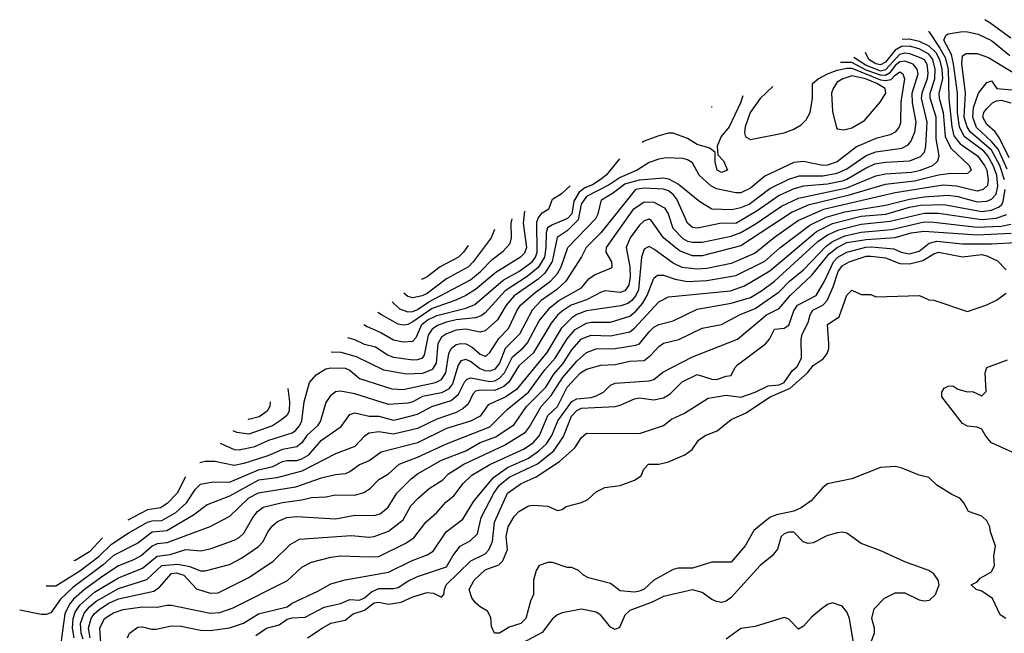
# Model space of a CAD drawing. Header units: inches. Extents: x 1793389 to 1900389, y 320802 to 470796.
# Tile 475 of 656: x 1844461 to 1848543, y 462709 to 465255. Entities that reach past the tile are written whole.
import ezdxf

# ---------------------------------------------------------------- set-up
doc = ezdxf.new("R2010")
doc.units = ezdxf.units.IN
doc.header["$MEASUREMENT"] = 0
doc.layers.add('B8446', color=7, linetype='Continuous')

msp = doc.modelspace()

# ---------------------------------------------------------------- linework, layer by layer
at = {"layer": 'B8446', "color": 2}
for points, elevation in [([(1848570, 465178), (1848482.3, 465242.3), (1848462.2, 465255)], 326), ([(1848229.2, 465206.5), (1848230, 465206), (1848276.2, 465136.2), (1848297.8, 465097.8), (1848310.5, 465050), (1848312.7, 464927.3), (1848325, 464810), (1848333.5, 464773.5), (1848359.6, 464739.5), (1848431, 464690), (1848460.9, 464650), (1848470.7, 464630), (1848476.4, 464590), (1848472.6, 464567.4), (1848455.1, 464550), (1848430, 464544), (1848344.6, 464564.6), (1848290, 464568.1), (1848090, 464537.2), (1847792.7, 464467.3), (1847690, 464422.3), (1847590, 464351.8), (1847510, 464285.7), (1847410, 464243.1), (1847310, 464223.1), (1847270, 464219.6), (1847207, 464227), (1847170, 464244.9), (1847090, 464303), (1847070, 464313.4), (1847062, 464310), (1847050, 464302.8), (1847038, 464270), (1847026.6, 464133.4), (1847015.6, 464110), (1846998.9, 464090), (1846982.5, 464077.5), (1846952.9, 464067.1), (1846810, 464046.3), (1846770, 464031.5), (1846750, 464018), (1846705.8, 463974.2), (1846646.6, 463873.4), (1846519.8, 463720.2), (1846476.2, 463690), (1846402.5, 463657.5), (1846369.4, 463610), (1846330, 463588.8), (1846230, 463558.3), (1846110, 463499.5), (1845959.6, 463460.4), (1845910, 463424), (1845870, 463407.7), (1845830, 463379.1), (1845810, 463370.5), (1845770, 463366.4), (1845710, 463352.2), (1845604.1, 463315.9), (1845449.3, 463290), (1845409.6, 463270), (1845330, 463193.4), (1845249, 463150), (1845070, 463084), (1845030, 463079.6), (1845010, 463070.3), (1844964.5, 463030), (1844930, 463011.7), (1844870, 462988.9), (1844810, 462949.1), (1844729.3, 462890.7), (1844683.5, 462850), (1844666.4, 462830), (1844647.6, 462790), (1844631.7, 462668.3)], 326), ([(1844686.8, 462690), (1844679.8, 462730), (1844681.6, 462770), (1844690, 462796.4), (1844710, 462826), (1844770, 462879.2), (1844870, 462938.5), (1844970, 462979.6), (1845030, 463029.1), (1845084.1, 463035.9), (1845150, 463056), (1845210, 463050.4), (1845250, 463059.3), (1845350, 463094.9), (1845370, 463106), (1845390, 463124.9), (1845427, 463190), (1845445.9, 463214.1), (1845470, 463232.2), (1845550, 463251.7), (1845630, 463262), (1845670, 463272.2), (1845730, 463274.9), (1845770, 463283.8), (1845850, 463281.6), (1845887.3, 463292.7), (1845914, 463310), (1845950, 463347.3), (1845990, 463370.6), (1846033.2, 463410), (1846110, 463439.5), (1846230, 463494.9), (1846410, 463565.7), (1846482, 463638), (1846569.7, 463710), (1846637.9, 463802.1), (1846680.4, 463850), (1846729.8, 463930.2), (1846763, 463970), (1846810, 463995.2), (1846830, 463999.6), (1846910, 463999.5), (1846990, 464024.6), (1847014.9, 464045.1), (1847042.6, 464077.4), (1847061.5, 464110), (1847090, 464182.8), (1847105.6, 464194.4), (1847130, 464194.9), (1847178.5, 464178.5), (1847230, 464168.9), (1847310, 464172.6), (1847430, 464193.1), (1847550, 464253.1), (1847611.5, 464308.5), (1847737, 464403), (1847804.8, 464435.2), (1847882, 464458), (1848050, 464485.6), (1848149.1, 464510.9), (1848210, 464520.6), (1848310, 464527.1), (1848350, 464521.2), (1848430, 464498.6), (1848470, 464502), (1848490, 464510.3), (1848509, 464531), (1848516, 464564), (1848511.2, 464610), (1848496.8, 464650), (1848474.2, 464690), (1848457.4, 464710), (1848376.4, 464770), (1848356.8, 464810), (1848348.4, 464870), (1848348.1, 464950), (1848331.9, 465071.9), (1848323.4, 465110), (1848292.4, 465170), (1848300.7, 465190), (1848310, 465195.6), (1848370, 465206.3), (1848390, 465204.9), (1848434.5, 465194.5), (1848490, 465168.7), (1848565.7, 465105.7)], 322), ([(1848119.8, 465173.8), (1848150, 465175.3), (1848190, 465166.3), (1848230, 465146.5), (1848258.3, 465118.3), (1848273.9, 465090), (1848284.1, 465050), (1848286.1, 465010), (1848271.8, 464950), (1848272.8, 464930), (1848289.8, 464870), (1848297.1, 464770), (1848321.5, 464721.5), (1848397, 464650), (1848405.2, 464630), (1848390, 464617.3), (1848310, 464616), (1848270, 464610.2), (1848170, 464585), (1848049, 464571), (1847894.3, 464525.7), (1847730, 464485.2), (1847663.6, 464456.4), (1847450, 464316.9), (1847290, 464275.6), (1847250, 464275.6), (1847196.2, 464296.2), (1847130, 464350.4), (1847079.9, 464419.9), (1847070, 464427.3), (1847050, 464420.7), (1847030, 464402), (1846991.6, 464350), (1846975.6, 464310), (1846989.8, 464230), (1846991.8, 464188.2), (1846986, 464154), (1846970, 464130.5), (1846950, 464123.1), (1846890, 464130.4), (1846874.2, 464125.9), (1846810, 464092.8), (1846747, 464070), (1846710, 464046), (1846690.7, 464029.3), (1846664.7, 463995.3), (1846589, 463871), (1846530, 463818.4), (1846489.1, 463750.9), (1846467.6, 463732.4), (1846430, 463716.2), (1846370, 463717.7), (1846350, 463713.7), (1846339.1, 463700.9), (1846319.8, 463660.2), (1846299, 463641), (1846270, 463624.9), (1846190, 463598), (1846110, 463558.3), (1846010, 463534.9), (1845950, 463544.4), (1845910, 463539.1), (1845890, 463526.8), (1845850, 463483.8), (1845770, 463453), (1845630, 463381.7), (1845526.2, 463353.8), (1845450, 463343.6), (1845330, 463278), (1845238, 463242), (1845181.1, 463198.9), (1845070, 463134.3), (1845010, 463128.9), (1844950, 463082.6), (1844850, 463031.6), (1844807, 462993), (1844681.4, 462898.6), (1844629.6, 462850), (1844590, 462794), (1844570, 462787.3), (1844550, 462787.3), (1844460.5, 462805)], 330), ([(1844570.9, 462905.5), (1844610, 462905.3), (1844710, 462967.7), (1844790, 463029), (1844841.5, 463078.5), (1844910, 463124.2), (1844990, 463170.2), (1845010, 463175.8), (1845050, 463176.5), (1845107.3, 463210), (1845151.8, 463250), (1845190, 463306.8), (1845210, 463327.3), (1845262.5, 463337.5), (1845330, 463336.5), (1845450, 463387.2), (1845510, 463400.8), (1845550, 463422.3), (1845570, 463426.3), (1845610, 463425.3), (1845630, 463432.8), (1845659.6, 463450), (1845712.3, 463510), (1845793.3, 463566.7), (1845830, 463617.3), (1845850, 463623), (1845910, 463610.3), (1845950, 463610.3), (1846010, 463593.7), (1846030, 463597), (1846110, 463618), (1846169.8, 463650.2), (1846250, 463674.3), (1846279.3, 463700.7), (1846306.2, 463753.8), (1846316.4, 463763.6), (1846331.2, 463768.8), (1846410, 463754), (1846430, 463756.5), (1846450, 463767.9), (1846469.9, 463790.1), (1846503.8, 463856.2), (1846547.3, 463892.7), (1846565.8, 463914.2), (1846614.1, 464005.9), (1846659.4, 464060.6), (1846695.6, 464090), (1846790, 464142.4), (1846820.7, 464179.3), (1846843.1, 464196.9), (1846914, 464226), (1846917.2, 464230), (1846915.1, 464250), (1846892, 464290), (1846893.6, 464310), (1847006.9, 464470), (1847050, 464499), (1847090, 464497.4), (1847133.8, 464473.8), (1847148.5, 464450), (1847168.7, 464390), (1847210, 464347.2), (1847230, 464336), (1847250, 464331.6), (1847290, 464331.8), (1847410, 464357.4), (1847450, 464371.4), (1847510, 464406.3), (1847618.8, 464481.2), (1847690, 464514.7), (1847890, 464556.6), (1848010, 464606.7), (1848050, 464614.9), (1848158.3, 464621.7), (1848196, 464630), (1848247, 464650), (1848267.8, 464670), (1848273.3, 464690), (1848260, 464760), (1848260.3, 464850), (1848235.3, 464930), (1848235.9, 464950), (1848255.4, 465010), (1848255.6, 465050), (1848245.8, 465090), (1848230, 465112.4), (1848190, 465134.3), (1848150, 465144.9), (1848116.7, 465143.3), (1848090, 465128.9), (1848050, 465079.3), (1848030, 465067.8), (1848010, 465072.1), (1847981.7, 465090), (1847967.5, 465118.9)], 334), ([(1847919.5, 465099.5), (1847970, 465065.7), (1848030, 465043.1), (1848051.8, 465048.2), (1848110, 465111.4), (1848130, 465117), (1848150, 465114), (1848197, 465097), (1848210, 465089.7), (1848221.1, 465070), (1848226.3, 465033.7), (1848223.5, 465010), (1848200.3, 464950), (1848198.4, 464930), (1848222, 464830), (1848216.4, 464730), (1848210, 464704), (1848194.3, 464685.7), (1848150, 464667.6), (1848050, 464662.7), (1848005.2, 464654.8), (1847970, 464639), (1847890, 464591.3), (1847870, 464585), (1847810, 464572), (1847710, 464564.7), (1847670, 464552.6), (1847610, 464525.5), (1847517.9, 464462.1), (1847430, 464409.1), (1847370, 464410.3), (1847270.4, 464390.4), (1847250, 464393), (1847230, 464410.8), (1847185.3, 464510), (1847170.3, 464530), (1847150, 464544.2), (1847130, 464551.5), (1847050, 464555.5), (1847013.2, 464550), (1846869.6, 464370), (1846809.6, 464310), (1846789.7, 464270.3), (1846724.7, 464170), (1846685.9, 464134.1), (1846623, 464090), (1846584.7, 464050), (1846532.6, 463950), (1846474, 463890), (1846449.8, 463830.2), (1846430, 463804.9), (1846410, 463796.5), (1846390, 463797.3), (1846367.1, 463807.1), (1846330, 463837), (1846310, 463844.9), (1846290, 463839.3), (1846278.2, 463821.8), (1846255.5, 463744.5), (1846238.4, 463721.6), (1846210, 463707.1), (1846130, 463691.6), (1846090.8, 463669.2), (1846070, 463663.6), (1845990, 463658), (1845850, 463702.6), (1845790, 463713.4), (1845770, 463710.6), (1845747.7, 463692.3), (1845730, 463666), (1845707.3, 463590), (1845695.6, 463570), (1845651.3, 463530), (1845630, 463499.3), (1845610, 463482), (1845550, 463471.6), (1845490, 463444.9), (1845390, 463413.4), (1845350, 463405.3), (1845270, 463422.4), (1845230, 463421.3), (1845207.9, 463415.7)], 338), ([(1848543, 464590), (1848524.7, 464650), (1848490, 464713.6), (1848401.8, 464790), (1848389, 464810), (1848377, 464850), (1848382.5, 464950), (1848366.6, 465073.4), (1848370, 465104.7), (1848384.8, 465115.2), (1848430, 465114.9), (1848477.7, 465097.7), (1848590, 465028.7)], 318), ([(1845292.2, 463497.5), (1845350, 463472), (1845370.4, 463470.4), (1845435.8, 463484.2), (1845493.2, 463510), (1845590, 463540.3), (1845604.5, 463550), (1845621.1, 463570), (1845629.7, 463590), (1845640.5, 463670), (1845662, 463750), (1845690, 463782), (1845730, 463806), (1845750.3, 463810.3), (1845810, 463808.4), (1845830, 463800.5), (1845870, 463766), (1846002.9, 463722.9), (1846050, 463720.3), (1846184, 463750), (1846210, 463762), (1846227.1, 463790), (1846239.1, 463870), (1846250, 463890.5), (1846270, 463906.7), (1846290, 463912), (1846310, 463910.3), (1846336.2, 463896.2), (1846370, 463866.7), (1846390, 463859.3), (1846396.9, 463863.1), (1846410, 463873.4), (1846447.3, 463932.7), (1846486.9, 463973.1), (1846522.6, 464050), (1846536.3, 464070), (1846597.1, 464122.9), (1846661.3, 464170), (1846690, 464201.3), (1846705.1, 464230), (1846733.3, 464310), (1846849.6, 464430), (1846859.5, 464450), (1846872.9, 464507.1), (1846922.6, 464537.4), (1846970, 464574.5), (1847030, 464591), (1847130, 464598.5), (1847150, 464594.6), (1847192.6, 464572.6), (1847279.9, 464499.9), (1847330, 464470.5), (1847412.6, 464467.4), (1847450, 464475.6), (1847484.5, 464490), (1847570, 464554.6), (1847650, 464592.9), (1847692.9, 464607.1), (1847790, 464606.5), (1847850, 464618.6), (1847890, 464636.5), (1847970, 464691.4), (1848010, 464706.5), (1848118, 464722), (1848144.2, 464735.8), (1848155.6, 464750), (1848171.8, 464788.2), (1848178, 464830), (1848162.4, 464910), (1848160.8, 464950), (1848185.4, 465030), (1848181.3, 465050), (1848164.5, 465070), (1848130, 465082.5), (1848110, 465079.8), (1848090, 465064.8), (1848066.8, 465033.2), (1848050, 465023.9), (1848030, 465024.1), (1847970, 465045.9), (1847910, 465077.8), (1847863.5, 465076.8)], 342), ([(1847583.6, 464977.5), (1847530, 464928.2), (1847489.7, 464870), (1847468, 464810), (1847465.6, 464785.6), (1847469.5, 464769.5), (1847490, 464758), (1847630, 464785.6), (1847670, 464800.7), (1847701.1, 464818.9), (1847721.1, 464838.9), (1847738.4, 464870), (1847748.2, 464930), (1847747.3, 464990), (1847770.6, 465010), (1847810.4, 465030), (1847850, 465045.3), (1847890, 465054.2), (1847910, 465054.5), (1848030, 465005.6), (1848050, 465002.1), (1848073.6, 465006.4), (1848090, 465024.7), (1848110, 465038), (1848122, 465030), (1848129.6, 465009.6), (1848114, 464914), (1848112.9, 464827.1), (1848107, 464810), (1848090, 464788), (1848070, 464777.1), (1848010, 464762), (1847930, 464727), (1847850, 464664.9), (1847810, 464651.5), (1847790, 464650.3), (1847710, 464667), (1847670, 464662.4), (1847550, 464605.3), (1847490, 464555.8), (1847450, 464536.4), (1847430, 464536.4), (1847350, 464553.1), (1847325.4, 464565.4), (1847277.6, 464610), (1847250, 464661), (1847230, 464673.4), (1847210, 464679.1), (1847141.4, 464681.4), (1847110, 464676.3), (1847070, 464662), (1847021.2, 464630), (1846950, 464599.7), (1846904.7, 464570), (1846810, 464520.8), (1846789, 464490), (1846775.8, 464424.2), (1846730, 464379.3), (1846688.8, 464351.2), (1846668.3, 464251.7), (1846637.2, 464202.8), (1846610, 464178.5), (1846510, 464108.8), (1846476.9, 464070), (1846441.6, 464010), (1846390, 463963.8), (1846370, 463958.4), (1846310, 463970.2), (1846270, 463966.5), (1846230, 463951.7), (1846210, 463937.6), (1846194.3, 463910), (1846187.1, 463830), (1846170, 463803.1), (1846130, 463786.5), (1846063.8, 463783.8), (1845970, 463801.3), (1845856.4, 463856.4), (1845793.9, 463873.9), (1845751.5, 463875.6)], 346), ([(1848555, 464635), (1848517.3, 464717.3), (1848490, 464749.8), (1848428.2, 464808.2), (1848412.7, 464850), (1848414.5, 464890), (1848436.2, 464950), (1848470, 464994.8), (1848490, 465001), (1848511.3, 464970), (1848590, 464962)], 314), ([(1847459, 464938.5), (1847449.6, 464910), (1847401.6, 464810), (1847369.4, 464770), (1847352.7, 464730), (1847354.6, 464694.6), (1847379, 464670), (1847395.3, 464630), (1847370, 464621), (1847352, 464630), (1847344.5, 464664.5), (1847343.6, 464703.6), (1847321.4, 464721.4), (1847270, 464737.6), (1847230, 464761.6), (1847170, 464784), (1847150, 464784), (1847110, 464773.4), (1847050, 464750.4), (1847041.4, 464745.9)], 350), ([(1847327.1, 464894.7), (1847330, 464894), (1847331.1, 464896.1)], 354), ([(1848562.3, 464682.3), (1848523.1, 464763.1), (1848505.6, 464790), (1848470, 464819.6), (1848453.7, 464850), (1848458.3, 464870), (1848470, 464886.4), (1848494, 464910), (1848510, 464918.5), (1848530, 464920.7), (1848570, 464910.3)], 310), ([(1846946.8, 464678), (1846891.8, 464610), (1846867.6, 464590), (1846835.6, 464570), (1846803.2, 464556.8), (1846780.5, 464539.5), (1846758.7, 464501.3), (1846749.8, 464450), (1846732.4, 464430), (1846670, 464404.4), (1846649, 464391), (1846642.8, 464370), (1846642.6, 464310), (1846636.8, 464270), (1846610, 464226.5), (1846565.1, 464190), (1846472.8, 464130), (1846390, 464038.4), (1846373.8, 464026.2), (1846350, 464018.3), (1846270, 464009.2), (1846230, 463999.2), (1846193.3, 463986.7), (1846170, 463970.3), (1846153.5, 463946.5), (1846137, 463863), (1846129.7, 463850.3), (1846110, 463843.1), (1846090, 463842), (1846010, 463853.7), (1845983.7, 463863.7), (1845935.9, 463895.9), (1845890, 463907), (1845850, 463926.4), (1845821.7, 463935.3)], 350), ([(1844723.9, 462683.9), (1844715.2, 462710), (1844712.4, 462750), (1844728.1, 462791.9), (1844750, 462819), (1844777.3, 462842.7), (1844870, 462894.4), (1844987.7, 462932.3), (1845050, 462990.2), (1845115.8, 462995.8), (1845165.7, 462985.7), (1845210, 462968.2), (1845230, 462968), (1845330, 462994.9), (1845379.7, 463020.3), (1845451.1, 463068.9), (1845469.7, 463090.3), (1845489.7, 463130.3), (1845510, 463156.3), (1845530, 463173), (1845568.7, 463190), (1845610, 463194), (1845770, 463184.4), (1845850, 463198.4), (1845930, 463198), (1845955.6, 463204.4), (1845988.3, 463231.7), (1846024.5, 463290), (1846083.7, 463350), (1846109.3, 463370), (1846210, 463427), (1846310, 463465.7), (1846370, 463500.9), (1846435.3, 463524.7), (1846510, 463574.9), (1846562, 463650), (1846642.3, 463730), (1846675.8, 463784.2), (1846712.5, 463827.5), (1846750, 463884.9), (1846790, 463930.3), (1846830, 463945.3), (1846910, 463943.6), (1846990, 463960.3), (1847010, 463974.4), (1847110, 464084.9), (1847150, 464104.9), (1847408, 464130), (1847466, 464150), (1847570, 464212.9), (1847764, 464376), (1847830.5, 464409.5), (1847950, 464439.3), (1848051.3, 464448.7), (1848150, 464476.5), (1848195.3, 464484.7), (1848292, 464488), (1848450, 464459.3), (1848490, 464464.2), (1848521.3, 464478.7), (1848532, 464488), (1848538.4, 464501.6), (1848546.3, 464550)], 318), ([(1845887.2, 463990.8), (1845901.4, 463981.4), (1845957.5, 463957.5), (1846010, 463926.7), (1846050, 463918.7), (1846090, 463920.4), (1846104.4, 463935.6), (1846128.5, 463990), (1846150, 464008), (1846190, 464028.2), (1846310, 464058.5), (1846347, 464073), (1846465.2, 464174.8), (1846530, 464210.2), (1846585.4, 464250), (1846599.3, 464270), (1846605.8, 464290), (1846604.8, 464415.2), (1846610, 464430.8), (1846626.3, 464453.7), (1846654, 464470), (1846669.3, 464510), (1846710, 464535.5), (1846743.3, 464565.2)], 354), ([(1844752.4, 462690), (1844745.3, 462730), (1844756.4, 462770), (1844769.9, 462790.1), (1844790, 462807.7), (1844830, 462833.6), (1844870, 462851.3), (1845016.8, 462883.2), (1845040.1, 462899.9), (1845090, 462956.5), (1845110, 462960.2), (1845141.3, 462950), (1845193.4, 462893.4), (1845250, 462875.8), (1845282.9, 462877.1), (1845410, 462940.5), (1845511.2, 463008.8), (1845582.5, 463077.5), (1845621.2, 463098.8), (1845834.2, 463114.2), (1845910, 463108.4), (1845930, 463110.4), (1845990, 463132.7), (1846050, 463179.1), (1846082.7, 463237.3), (1846113.2, 463270), (1846158, 463310), (1846214.8, 463345.2), (1846238, 463370), (1846302, 463410), (1846470, 463488.9), (1846557, 463543), (1846574.8, 463565.2), (1846623.1, 463650), (1846663.9, 463696.1), (1846710.5, 463769.5), (1846770, 463838), (1846810, 463873.7), (1846850, 463888.7), (1846930, 463890.3), (1847015.3, 463904.7), (1847030, 463910.4), (1847070, 463959.3), (1847090, 463979.3), (1847110, 463990.4), (1847170, 464006), (1847270, 464054.4), (1847410, 464078.3), (1847490, 464102.3), (1847536.2, 464130), (1847590, 464170.3), (1847770, 464334.9), (1847810, 464362.2), (1847856.5, 464383.5), (1847950, 464406), (1848070, 464418.5), (1848210, 464451.9), (1848270, 464452), (1848450, 464426.2), (1848509.1, 464430.9), (1848553.4, 464446.6)], 314), ([(1846553.7, 464459.8), (1846548.4, 464410), (1846561.7, 464310), (1846553.6, 464286.4), (1846537, 464270), (1846434.3, 464205.7), (1846350, 464136), (1846309.8, 464110.2), (1846268.9, 464091.1), (1846170, 464056.8), (1846090, 464000.8), (1846070, 463990.3), (1846050, 463987), (1846030, 463992), (1845960.7, 464030), (1845946.1, 464039.4)], 358), ([(1844796.8, 462670), (1844792.8, 462730), (1844811.6, 462770), (1844850, 462794.3), (1844890, 462807), (1844970, 462818.9), (1845030, 462817.6), (1845070, 462825.5), (1845090, 462825.5), (1845250, 462792.4), (1845290, 462795.3), (1845345.3, 462814.7), (1845571.5, 462928.5), (1845630, 462982.8), (1845670, 463004), (1845750, 463024.9), (1845790, 463030.4), (1845910, 463025.5), (1845950, 463028.2), (1846058.3, 463081.7), (1846094.5, 463105.5), (1846144.5, 463170), (1846189.5, 463210), (1846226.7, 463253.3), (1846260.1, 463279.9), (1846299.5, 463330), (1846335.1, 463364.9), (1846410, 463408.9), (1846550, 463472.9), (1846590, 463498.9), (1846615.1, 463530), (1846650, 463612.2), (1846691, 463650), (1846730, 463730.4), (1846785.6, 463790), (1846810, 463804.9), (1846870, 463822), (1846930, 463824.2), (1846990, 463837.6), (1847050, 463840.5), (1847077.7, 463862.3), (1847110, 463899.1), (1847130, 463912.7), (1847192.7, 463927.3), (1847290, 463974.4), (1847370, 463990.5), (1847445.2, 464030), (1847510, 464056.9), (1847610, 464126), (1847652.8, 464170), (1847710, 464217.4), (1847804.3, 464315.7), (1847830, 464334), (1847881.5, 464358.5), (1847950, 464372.7), (1848075.1, 464384.9), (1848210, 464415.6), (1848250, 464415), (1848430, 464394.3), (1848530, 464398), (1848570, 464406.2)], 310), ([(1846004.2, 464083.8), (1846035.6, 464055.6), (1846070, 464042.3), (1846090, 464043.9), (1846110, 464052.6), (1846156.3, 464083.7), (1846330, 464176), (1846371.2, 464210), (1846420, 464260), (1846465.3, 464294.7), (1846494, 464326), (1846499.6, 464350), (1846498, 464410), (1846502.5, 464428.7)], 362), ([(1844908, 462690), (1844915.3, 462710), (1844950, 462734.8), (1844970, 462736), (1845006.4, 462726.4), (1845026.4, 462726.4), (1845090, 462740.5), (1845130, 462738.4), (1845210, 462722.4), (1845250, 462720.4), (1845330, 462732), (1845388.5, 462751.5), (1845450, 462790.3), (1845570, 462818.9), (1845590, 462834.4), (1845696.6, 462883.4), (1845750, 462914), (1845809.6, 462930.4), (1845990, 462963.1), (1846085.2, 463010), (1846150, 463034), (1846174.5, 463050), (1846229.2, 463130), (1846297.7, 463182.3), (1846343.3, 463256.7), (1846424.7, 463355.3), (1846483.2, 463396.8), (1846570, 463436.1), (1846613.4, 463466.6), (1846644.4, 463495.6), (1846667.3, 463530), (1846692.1, 463590), (1846750, 463670.3), (1846770, 463681.3), (1846830, 463687.9), (1846850, 463694.4), (1846881.2, 463710), (1846910, 463738.8), (1846930, 463747.3), (1847070, 463755.8), (1847090, 463761.6), (1847127.3, 463792.7), (1847250, 463856.4), (1847437.2, 463930), (1847556.2, 464030), (1847610, 464057.1), (1847654.7, 464110), (1847744.6, 464195.4), (1847817.2, 464282.8), (1847850, 464309.2), (1847890, 464330.2), (1847970, 464343), (1848090, 464351.1), (1848157.2, 464370), (1848210, 464377.8), (1848430, 464362.2), (1848571.3, 464368.7)], 306), ([(1846429.8, 464384.6), (1846415.6, 464350), (1846340.5, 464250), (1846320.7, 464230), (1846230, 464180.3), (1846150, 464118.5), (1846128.8, 464108.8), (1846090, 464101.1), (1846070, 464106.4), (1846052.6, 464120.9)], 366), ([(1845440.1, 462699.9), (1845484, 462730), (1845535.8, 462744.2), (1845570, 462768.2), (1845590, 462773.4), (1845643.9, 462776.1), (1845722.5, 462817.5), (1845790, 462832.2), (1845830, 462848.9), (1845870, 462846.7), (1845890, 462856), (1845918.9, 462881.1), (1845950, 462894.6), (1846010, 462894.4), (1846030, 462898.4), (1846070, 462924.9), (1846110, 462944.4), (1846230, 462984), (1846256.2, 463030), (1846287, 463070), (1846327.8, 463092.2), (1846358.9, 463121.1), (1846374.3, 463190), (1846426.2, 463290), (1846450, 463324.2), (1846490, 463356.1), (1846607.6, 463412.4), (1846674.5, 463465.5), (1846715.1, 463524.9), (1846748.7, 463610), (1846770, 463633.1), (1846790, 463642.7), (1846930, 463650.4), (1846950, 463654.9), (1847010, 463682.4), (1847030, 463686), (1847090, 463677.1), (1847130, 463685.5), (1847157.7, 463702.3), (1847207.8, 463752.2), (1847270, 463782.4), (1847330, 463763.6), (1847350, 463762), (1847390, 463776), (1847410, 463778), (1847425.2, 463810), (1847436.6, 463823.4), (1847552.7, 463910), (1847569.3, 463930), (1847590, 463970.6), (1847630, 463974.9), (1847650, 463987.7), (1847670, 464046.8), (1847686, 464070), (1847762.4, 464110), (1847796.9, 464170), (1847834.5, 464250), (1847852.8, 464270), (1847890, 464290.2), (1847969.2, 464310.8), (1847992.5, 464312.5), (1848084.5, 464304.5), (1848114.8, 464290), (1848150, 464283.2), (1848190, 464294.9), (1848231.7, 464328.3), (1848263.6, 464336.4), (1848370, 464325.3), (1848490, 464324.9), (1848590, 464330.2)], 302), ([(1845654, 462690), (1845714, 462730), (1845750, 462750.4), (1845810, 462764), (1845842.7, 462790), (1845890, 462805.3), (1845930, 462834.6), (1845950, 462838), (1845990, 462830.3), (1846041.7, 462838.3), (1846090, 462859.5), (1846150, 462878), (1846175.9, 462875.9), (1846210, 462858.8), (1846219.3, 462870), (1846221.2, 462890), (1846229.3, 462910), (1846331, 463009), (1846390, 463038.7), (1846405, 463055), (1846420.8, 463090), (1846429.7, 463170), (1846483.6, 463290), (1846539.5, 463330), (1846602, 463358), (1846698.7, 463421.3), (1846761.7, 463478.3), (1846790, 463521), (1846810, 463538.8), (1847030, 463537.3), (1847130, 463570.7), (1847163.3, 463596.7), (1847217.2, 463622.8), (1847315.1, 463684.9), (1847390, 463697), (1847450, 463688.9), (1847510, 463708.9), (1847563.9, 463736.1), (1847610, 463740.2), (1847630, 463749.2), (1847662.6, 463797.4), (1847684.2, 463815.8), (1847701.6, 463850), (1847700.7, 463930), (1847705.1, 463950), (1847730, 463998), (1847738, 464030), (1847749.6, 464050), (1847789.8, 464070.2), (1847808.2, 464090), (1847833.7, 464146.3), (1847854.2, 464210), (1847870, 464234.3), (1847899.3, 464250), (1847970, 464273.4), (1847990, 464273.8), (1848050, 464266.3), (1848110, 464243.1), (1848150, 464241.5), (1848204.6, 464255.4), (1848250, 464283.1), (1848270, 464290.3), (1848370, 464270.3), (1848450, 464280.2), (1848470, 464275.6), (1848514.1, 464254.1), (1848550, 464216.4)], 298), ([(1846320, 464318.1), (1846300.5, 464290), (1846279.5, 464270), (1846204.5, 464230), (1846150, 464188), (1846130, 464178), (1846127, 464177.8)], 370), ([(1848549.6, 462769.6), (1848525.4, 462785.4), (1848493.9, 462853.9), (1848450, 462883.7), (1848426, 462890), (1848406, 462910), (1848430, 462922), (1848442.7, 462937.3), (1848490, 462964), (1848502.7, 462990), (1848499.3, 463030), (1848506, 463070), (1848485.2, 463130), (1848482.7, 463150), (1848470, 463175.3), (1848450, 463195.3), (1848394.6, 463214.6), (1848375.3, 463250), (1848358, 463270), (1848324.7, 463284.7), (1848263.2, 463323.2), (1848230, 463355.3), (1848190, 463365.2), (1848115.5, 463395.5), (1848090, 463401.2), (1848030, 463397.2), (1847910, 463349.3), (1847810, 463329.2), (1847790, 463313.2), (1847741.4, 463258.6), (1847700.7, 463230), (1847670, 463215.8), (1847598.9, 463201.1), (1847570.3, 463189.7), (1847503.9, 463136.1), (1847467.9, 463072.1), (1847410, 463004), (1847330, 463003.6), (1847250, 462979), (1847190, 462979), (1847170, 462974), (1847090.3, 462929.7), (1847050, 462892.3), (1847030, 462883.6), (1847010, 462879.6), (1846950, 462885.2), (1846910, 462916), (1846819.3, 462939.3), (1846798, 462950), (1846778, 462970), (1846750, 462982), (1846730, 462982), (1846670, 463002), (1846650, 463002), (1846614, 462990), (1846602, 462970), (1846591.3, 462930), (1846591, 462870), (1846578, 462842), (1846558.8, 462770), (1846538, 462750), (1846490, 462734), (1846449.4, 462709.4), (1846428.7, 462710), (1846416.4, 462736.4), (1846414.6, 462774.6), (1846400.4, 462800.4), (1846370, 462818), (1846350, 462835.3), (1846335.5, 462855.5), (1846324, 462890), (1846344.5, 462930), (1846390, 462972.4), (1846447, 462993), (1846464, 463010), (1846483.1, 463056.9), (1846477, 463110), (1846486, 463150), (1846510, 463194), (1846530, 463214), (1846570, 463237.3), (1846590, 463240.7), (1846650, 463236), (1846690, 463218), (1846710, 463222), (1846725.6, 463234.4), (1846790, 463251), (1846816, 463264), (1846850, 463296), (1846886.3, 463313.7), (1846950, 463322.8), (1847010, 463344.7), (1847037.2, 463362.8), (1847048.7, 463390), (1847068, 463410), (1847110, 463411), (1847150, 463421), (1847218, 463450), (1847249.1, 463470.9), (1847275.3, 463510), (1847302, 463530), (1847351.7, 463548.3), (1847410, 463596), (1847470, 463622.8), (1847572, 463690), (1847654.4, 463725.6), (1847726.6, 463790), (1847750, 463819.5), (1847791.8, 463848.2), (1847808.2, 463870), (1847815.1, 463890), (1847815.6, 463910), (1847809.6, 463990.4), (1847857.6, 464022.4), (1847890, 464112), (1847910, 464132), (1847950, 464114), (1847990, 464114), (1848010, 464104.7), (1848190.8, 464110.8), (1848230, 464092), (1848250, 464091.3), (1848390, 464044.7), (1848470, 464071.3), (1848510, 464091), (1848550, 464120.7)], 294), ([(1848590, 463453.2), (1848490, 463499), (1848466.3, 463526.3), (1848450, 463555.3), (1848430, 463564), (1848390, 463569), (1848370, 463579), (1848284, 463690), (1848284, 463710), (1848294, 463726), (1848310, 463734.8), (1848330, 463736), (1848350, 463722), (1848390, 463711.3), (1848411.6, 463711.6), (1848450, 463694), (1848467.3, 463712.7), (1848464, 463790), (1848470, 463812), (1848556.4, 463843.6)], 290), ([(1845572.3, 463725.1), (1845579.7, 463670), (1845577.6, 463630), (1845567.9, 463612.1), (1845546, 463594), (1845509.3, 463570), (1845410, 463534.9), (1845361.5, 463541.5), (1845345, 463548.7)], 346), ([(1845499.5, 463668.8), (1845497.6, 463650), (1845486.6, 463630), (1845453, 463607), (1845410, 463596.4), (1845407.2, 463597.5)], 350), ([(1845147.6, 463357.9), (1845112.8, 463290), (1845072.5, 463247.5), (1845044, 463230), (1844990, 463221.1), (1844909, 463178.3)], 338), ([(1844804, 463105.5), (1844750, 463046.5), (1844690, 463010.3), (1844684.4, 463008.9)], 338), ([(1847989.7, 462670.3), (1848005.2, 462710), (1848005.2, 462730), (1847993.2, 462770), (1848002.7, 462810), (1848045.8, 462854.2), (1848090, 462876.3), (1848130, 462876.3), (1848190, 462848), (1848210, 462843), (1848233.1, 462846.9), (1848258, 462870), (1848272.3, 462910), (1848269, 462930), (1848250, 462955.3), (1848230, 462969), (1848130, 463005.2), (1848031.3, 463051.3), (1847950, 463080.9), (1847890, 463124), (1847870, 463129), (1847850, 463125.2), (1847807.1, 463112.9), (1847750, 463084), (1847730, 463082), (1847709, 463089), (1847670, 463128), (1847650, 463128.7), (1847630, 463122), (1847618, 463110), (1847602, 463058), (1847581, 463030), (1847530.8, 462990), (1847410, 462857.2), (1847390, 462842.7), (1847370, 462836), (1847350, 462840.9), (1847329.7, 462849.7), (1847290, 462878.4), (1847250, 462889.5), (1847130, 462862), (1847082.3, 462837.7), (1846990, 462803.7), (1846970, 462784), (1846946.8, 462733.2), (1846930, 462724), (1846910, 462734), (1846870, 462784), (1846850, 462797.2), (1846790, 462809.2), (1846710, 462794), (1846690, 462785.2), (1846670, 462769.2), (1846627.4, 462712.6), (1846546.8, 462670)], 298), ([(1847917.6, 462670), (1847900.9, 462770), (1847890, 462798), (1847870, 462822), (1847830, 462835.3), (1847810, 462829), (1847784.7, 462810), (1847743.5, 462776.5), (1847710, 462738), (1847690, 462726), (1847650, 462768), (1847630, 462774), (1847510, 462737.2), (1847450, 462729.2), (1847390, 462685.2)], 302)]:
    msp.add_lwpolyline(points, dxfattribs=dict(at, elevation=elevation))
at = {"layer": 'B8446', "color": 2, "elevation": 350}
msp.add_lwpolyline([(1847910, 465021.5), (1847874, 465010), (1847850, 464995.6), (1847832.7, 464970), (1847826.4, 464950), (1847830, 464874), (1847846.4, 464806.4), (1847850, 464802), (1847878, 464798), (1847910, 464806.8), (1847963.2, 464836.8), (1848027.9, 464912.1), (1848051.8, 464950), (1848049.4, 464970), (1848014, 464990), (1847967.3, 465010)], close=True, dxfattribs=at)

doc.saveas('drawing.dxf')
